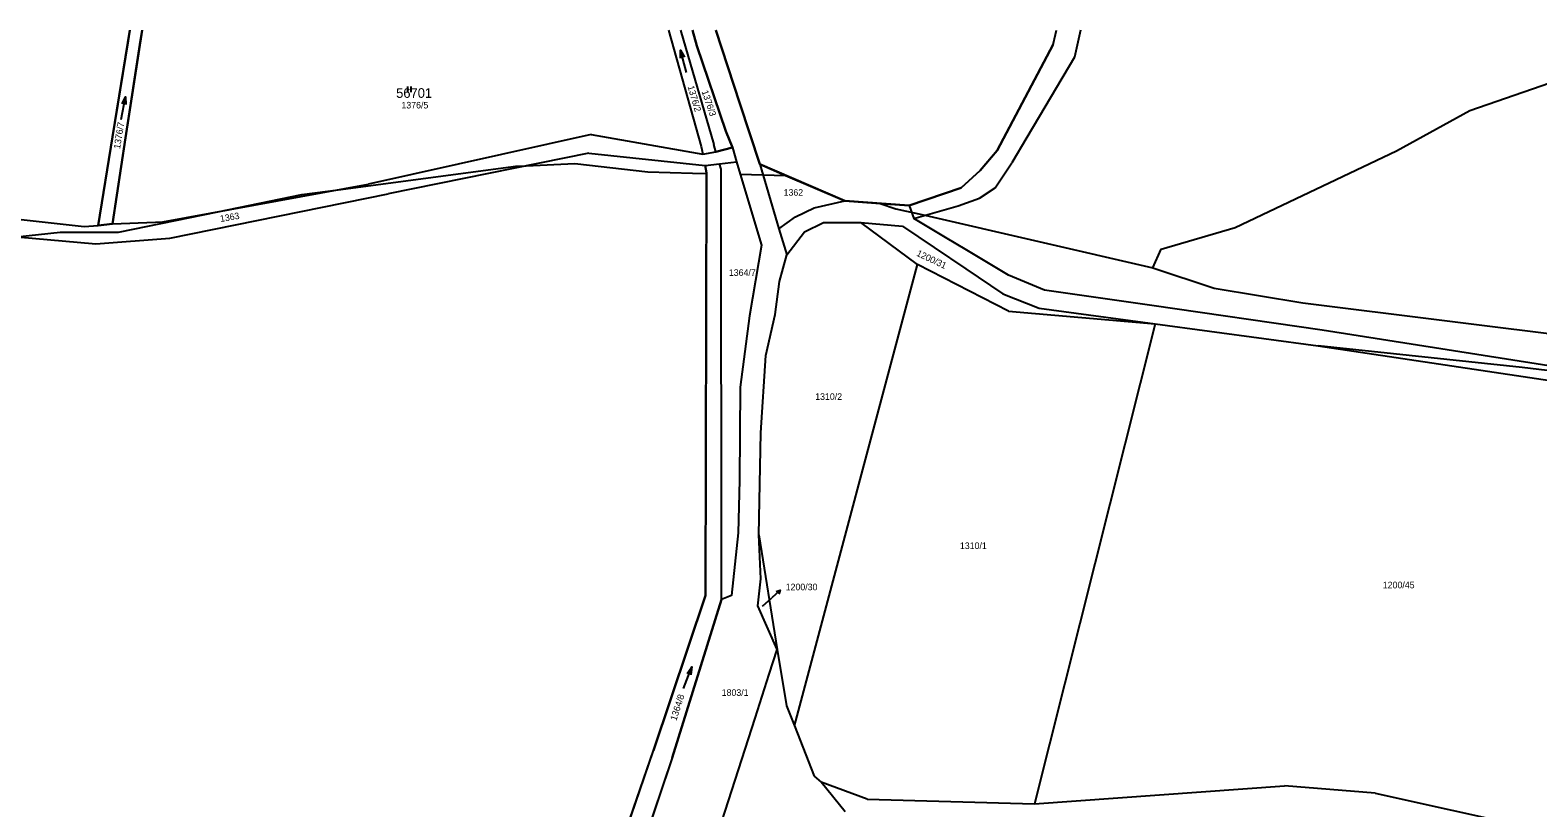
# Model space of a CAD drawing. Extents: x -779618 to -776429, y -1144546 to -1143350.
# Drawn here: x -777658 to -777268.3, y -1143550.6 to -1143349.7 of the extents above; entities that cross this region are included whole.
import ezdxf

# ---------------------------------------------------------------- set-up
doc = ezdxf.new("R2010")
doc.units = 0
for name, color, linetype in [('1', 7, 'Continuous'), ('11', 7, 'Continuous'), ('2', 7, 'Continuous'), ('3', 7, 'Continuous'), ('7', 7, 'Continuous')]:
    doc.layers.add(name, color=color, linetype=linetype)

msp = doc.modelspace()

# ---------------------------------------------------------------- linework, layer by layer
at = {"layer": '1'}
for p, q in [((-777636.71, -1143377.19), (-777632.23, -1143349.66)), ((-777629.07, -1143349.66), (-777633.34, -1143377.5)), ((-777492.97, -1143349.66), (-777484.54, -1143379.69)), ((-777489.91, -1143349.66), (-777481.31, -1143379.2)), ((-777486.75, -1143349.66), (-777485.69, -1143353.74)), ((-777474.57, -1143368.56), (-777480.77, -1143349.66)), ((-777393.55, -1143353.34), (-777392.96, -1143350.75)), ((-777392.96, -1143350.75), (-777392.71, -1143349.66)), ((-777386.45, -1143349.66), (-777388.02, -1143356.64)), ((-777485.69, -1143353.74), (-777478.17, -1143375.71)), ((-777393.55, -1143353.34), (-777408.06, -1143380.71)), ((-777388.02, -1143356.64), (-777400.37, -1143377.42)), ((-777469.41, -1143384.29), (-777474.57, -1143368.56)), ((-777640.45, -1143400.16), (-777636.71, -1143377.19)), ((-777633.34, -1143377.5), (-777636.74, -1143399.65)), ((-777513, -1143376.63), (-777570.52, -1143389.46)), ((-777513, -1143376.63), (-777484.14, -1143381.65)), ((-777478.17, -1143375.71), (-777476.48, -1143380)), ((-777400.37, -1143377.42), (-777404.27, -1143383.97)), ((-777513.58, -1143381.4), (-777565.45, -1143391.94)), ((-777513.58, -1143381.4), (-777483.54, -1143384.59)), ((-777484.54, -1143379.69), (-777484.14, -1143381.65)), ((-777484.14, -1143381.65), (-777480.73, -1143381.11)), ((-777480.73, -1143381.11), (-777481.31, -1143379.2)), ((-777476.48, -1143380), (-777480.73, -1143381.11)), ((-777476.48, -1143380), (-777475.38, -1143383.69)), ((-777408.06, -1143380.71), (-777412.39, -1143385.9)), ((-777483.54, -1143384.59), (-777479.81, -1143384.18)), ((-777483.54, -1143384.59), (-777483.16, -1143386.48)), ((-777483.16, -1143386.48), (-777483.46, -1143495.68)), ((-777479.81, -1143384.18), (-777475.38, -1143383.69)), ((-777479.38, -1143385.59), (-777479.81, -1143384.18)), ((-777479.28, -1143496.75), (-777479.38, -1143385.59)), ((-777475.38, -1143383.69), (-777468.97, -1143405.16)), ((-777469.41, -1143384.29), (-777464.45, -1143400.94)), ((-777447.37, -1143393.78), (-777469.41, -1143384.29)), ((-777412.39, -1143385.9), (-777417.31, -1143390.37)), ((-777408.53, -1143390.4), (-777404.27, -1143383.97)), ((-777623.72, -1143399.2), (-777570.52, -1143389.46)), ((-777417.31, -1143390.37), (-777430.81, -1143394.97)), ((-777412.56, -1143393.02), (-777408.53, -1143390.4)), ((-777621.9, -1143403.37), (-777565.45, -1143391.94)), ((-777455.33, -1143395.52), (-777447.37, -1143393.78)), ((-777430.81, -1143394.97), (-777447.37, -1143393.78)), ((-777418.08, -1143395.02), (-777412.56, -1143393.02)), ((-777662.61, -1143398.35), (-777644.06, -1143400.37)), ((-777464.45, -1143400.94), (-777460.17, -1143397.89)), ((-777460.17, -1143397.89), (-777455.33, -1143395.52)), ((-777430.81, -1143394.97), (-777429.56, -1143398.3)), ((-777429.56, -1143398.3), (-777418.08, -1143395.02)), ((-777421.36, -1143403.2), (-777429.56, -1143398.3)), ((-777644.06, -1143400.37), (-777640.45, -1143400.16)), ((-777636.74, -1143399.65), (-777640.45, -1143400.16)), ((-777636.74, -1143399.65), (-777625.6, -1143399.27)), ((-777625.6, -1143399.27), (-777623.72, -1143399.2)), ((-777464.45, -1143400.94), (-777462.36, -1143407.67)), ((-777462.36, -1143407.67), (-777457.84, -1143401.73)), ((-777457.84, -1143401.73), (-777452.94, -1143399.36)), ((-777452.94, -1143399.36), (-777443.26, -1143399.37)), ((-777428.65, -1143410.23), (-777443.26, -1143399.37)), ((-777443.26, -1143399.37), (-777432.47, -1143400.33)), ((-777432.47, -1143400.33), (-777416.15, -1143411.32)), ((-777661.39, -1143403.04), (-777640.98, -1143404.85)), ((-777640.98, -1143404.85), (-777621.9, -1143403.37)), ((-777468.97, -1143405.16), (-777472.09, -1143423.45)), ((-777415.85, -1143406.49), (-777421.36, -1143403.2)), ((-777464.26, -1143414.58), (-777462.36, -1143407.67)), ((-777460.45, -1143529.41), (-777428.65, -1143410.23)), ((-777405.11, -1143422.28), (-777428.65, -1143410.23)), ((-777405.13, -1143412.91), (-777415.85, -1143406.49)), ((-777416.15, -1143411.32), (-777406.53, -1143417.8)), ((-777395.82, -1143416.83), (-777405.13, -1143412.91)), ((-777465.45, -1143423.14), (-777464.26, -1143414.58)), ((-777406.53, -1143417.8), (-777397.15, -1143421.44)), ((-777368.03, -1143420.82), (-777395.82, -1143416.83)), ((-777397.15, -1143421.44), (-777367.17, -1143425.51)), ((-777324, -1143427.14), (-777368.03, -1143420.82)), ((-777472.09, -1143423.45), (-777474.47, -1143441.87)), ((-777467.87, -1143433.73), (-777465.45, -1143423.14)), ((-777405.11, -1143422.28), (-777367.17, -1143425.51)), ((-777367.17, -1143425.51), (-777398.34, -1143549.5)), ((-777367.17, -1143425.51), (-777325.07, -1143431.22)), ((-777255.78, -1143437.86), (-777324, -1143427.14)), ((-777272.28, -1143436.83), (-777325.07, -1143431.22)), ((-777325.07, -1143431.22), (-777257.8, -1143441.23)), ((-777469.16, -1143453.69), (-777467.87, -1143433.73)), ((-777226.05, -1143442.38), (-777272.28, -1143436.83)), ((-777474.47, -1143441.87), (-777474.63, -1143465.94)), ((-777469.6, -1143480.07), (-777469.16, -1143453.69)), ((-777474.63, -1143465.94), (-777474.98, -1143479.51)), ((-777474.98, -1143479.51), (-777476.73, -1143495.71)), ((-777469.6, -1143480.07), (-777464.9, -1143509.68)), ((-777469.11, -1143491.38), (-777469.6, -1143480.07)), ((-777469.93, -1143498.39), (-777469.11, -1143491.38)), ((-777483.46, -1143495.68), (-777496.86, -1143535.74)), ((-777476.73, -1143495.71), (-777479.28, -1143496.75)), ((-777492.04, -1143537.65), (-777479.28, -1143496.75)), ((-777464.9, -1143509.68), (-777469.93, -1143498.39)), ((-777466.94, -1143516.02), (-777464.9, -1143509.68)), ((-777464.9, -1143509.68), (-777462.5, -1143524.21)), ((-777470.6, -1143527.36), (-777466.94, -1143516.02)), ((-777462.5, -1143524.21), (-777460.45, -1143529.41)), ((-777481.94, -1143562.57), (-777470.6, -1143527.36)), ((-777460.45, -1143529.41), (-777455.36, -1143542.34)), ((-777517.68, -1143596.22), (-777496.86, -1143535.74)), ((-777492.04, -1143537.65), (-777513.98, -1143602.78)), ((-777455.36, -1143542.34), (-777453.51, -1143543.92)), ((-777447.35, -1143551.62), (-777453.51, -1143543.92)), ((-777441.67, -1143548.34), (-777453.51, -1143543.92)), ((-777398.34, -1143549.5), (-777333.77, -1143544.92)), ((-777310.3, -1143546.75), (-777333.77, -1143544.92)), ((-777441.67, -1143548.34), (-777398.34, -1143549.5)), ((-777310.3, -1143546.75), (-777270.7, -1143555.58))]:
    msp.add_line(p, q, dxfattribs=at)
at = {"layer": '11'}
msp.add_line((-777474.43, -1143386.87), (-777462.73, -1143387.17), dxfattribs=at)
for points in [[(-777632.23, -1143349.66), (-777632.68, -1143352.4), (-777636.71, -1143377.19), (-777640.45, -1143400.16), (-777636.74, -1143399.65), (-777633.34, -1143377.5), (-777629.47, -1143352.26), (-777629.07, -1143349.66)], [(-777492.97, -1143349.66), (-777484.54, -1143379.69), (-777484.14, -1143381.65), (-777480.73, -1143381.11), (-777476.48, -1143380), (-777478.17, -1143375.71), (-777485.69, -1143353.74), (-777486.75, -1143349.66)], [(-777480.77, -1143349.66), (-777474.57, -1143368.56), (-777469.41, -1143384.29), (-777462.73, -1143387.17)], [(-777438.3, -1143394.43), (-777430.81, -1143394.97), (-777417.31, -1143390.37), (-777412.39, -1143385.9), (-777408.06, -1143380.71), (-777393.55, -1143353.34), (-777392.96, -1143350.75), (-777392.71, -1143349.66)], [(-777367.75, -1143411.04), (-777365.68, -1143406.24), (-777346.54, -1143400.63), (-777304.84, -1143380.79), (-777285.84, -1143370.42), (-777225.77, -1143349.66)], [(-777727.77, -1143379.81), (-777724.56, -1143383.26), (-777718.29, -1143388.13), (-777706.66, -1143397.15), (-777694.8, -1143400.8), (-777668.59, -1143403.77), (-777661.46, -1143403.03), (-777650.2, -1143401.86), (-777635.16, -1143401.86), (-777609.52, -1143396.6), (-777587.78, -1143392.14), (-777578.36, -1143390.89), (-777532.49, -1143384.83), (-777529.79, -1143384.69), (-777517.23, -1143384.06), (-777498.37, -1143386.29), (-777486.81, -1143386.56), (-777483.16, -1143386.65)], [(-777474.43, -1143386.87), (-777468.97, -1143405.16), (-777472.09, -1143423.45), (-777474.47, -1143441.87), (-777474.63, -1143465.94), (-777474.98, -1143479.51), (-777476.73, -1143495.71), (-777479.28, -1143496.75), (-777492.04, -1143537.65), (-777513.98, -1143602.78), (-777515.5, -1143607.29), (-777532.48, -1143654.28), (-777533.45, -1143654.53), (-777539.12, -1143656), (-777529.74, -1143631.58), (-777520.04, -1143603.06), (-777517.68, -1143596.22), (-777496.86, -1143535.74), (-777483.46, -1143495.68), (-777483.16, -1143386.65)], [(-777483.16, -1143386.65), (-777483.16, -1143386.48), (-777483.54, -1143384.59), (-777479.81, -1143384.18), (-777475.38, -1143383.69), (-777474.43, -1143386.87)], [(-777462.73, -1143387.17), (-777447.37, -1143393.78), (-777438.3, -1143394.43)], [(-777438.3, -1143394.43), (-777434.2, -1143395.78), (-777426.74, -1143397.49), (-777367.75, -1143411.04)], [(-777367.75, -1143411.04), (-777351.94, -1143416.28), (-777329, -1143420.13), (-777255.76, -1143429.19), (-777221.41, -1143430.71), (-777182.2, -1143429.82), (-777155.12, -1143428.03), (-777143.23, -1143429.17), (-777125.71, -1143431.63), (-777070.23, -1143439.44), (-777012.06, -1143450.16), (-777003.47, -1143451.74), (-776964.02, -1143462.78), (-776937.93, -1143466.12), (-776829.26, -1143472.97), (-776733.29, -1143491.49), (-776714.03, -1143493.69), (-776678.93, -1143502.97), (-776633.36, -1143516.84), (-776508.9, -1143571.94), (-776493.33, -1143575.66)]]:
    msp.add_lwpolyline(points, dxfattribs=at)
at = {"layer": '3'}
for p, q in [((-777488.31, -1143360.61), (-777489.89, -1143354.83)), ((-777634.49, -1143372.74), (-777633.37, -1143366.84)), ((-777560.47, -1143364.2), (-777560.47, -1143365.7)), ((-777559.47, -1143365.7), (-777559.47, -1143364.2)), ((-777489.07, -1143519.74), (-777486.97, -1143514.12))]:
    msp.add_line(p, q, dxfattribs=at)
for points in [[(-777489.85, -1143356.89), (-777489.89, -1143354.83), (-777488.88, -1143356.62)], [(-777634.23, -1143368.71), (-777633.37, -1143366.84), (-777633.25, -1143368.9)], [(-777488.14, -1143515.82), (-777486.97, -1143514.12), (-777487.2, -1143516.17)]]:
    msp.add_lwpolyline(points, dxfattribs=at)
at = {"layer": '7'}
for p in [(-777464.09, -1143494.35), (-777468.69, -1143498.48)]:
    msp.add_line(p, (-777466.32, -1143496.35), dxfattribs=at)
msp.add_lwpolyline([(-777465.17, -1143494.64), (-777464.09, -1143494.35), (-777464.5, -1143495.39)], dxfattribs=at)

# ---------------------------------------------------------------- texts
at = {"layer": '11'}
msp.add_text('56701', height=2.5, dxfattribs=at).set_placement((-777563.39, -1143367.14))
at = {"layer": '2'}
for s, rotation, p in [('1376/2', 286.1351, (-777488.06, -1143364.23)), ('1376/3', 288.7707, (-777484.44, -1143365.49)), ('1376/7', 80.8443, (-777634.76, -1143380.42)), ('1363', 9.7976, (-777608.77, -1143399.24)), ('1200/31', 334.7219, (-777429.05, -1143407.87)), ('1364/8', 72.0781, (-777490.97, -1143528.18))]:
    msp.add_text(s, height=1.7, rotation=rotation, dxfattribs=at).set_placement(p)
for s, height, p in [('1376/5', 1.7, (-777562.02, -1143369.88)), ('1362', 1.7, (-777463.24, -1143392.43)), ('1364/7', 1.7, (-777477.39, -1143413.13)), ('1310/2', 1.7, (-777455.07, -1143445.16)), ('1310/1', 1.7, (-777417.66, -1143483.7)), ('1200/45', 1.7, (-777308.35, -1143493.84)), ('1200/30', 0.1, (-777468.67, -1143498.48)), ('1803/1', 1.7, (-777479.24, -1143521.63))]:
    msp.add_text(s, height=height, dxfattribs=at).set_placement(p)
at = {"layer": '7'}
msp.add_text('1200/30', height=1.7, dxfattribs=at).set_placement((-777462.7, -1143494.35))

doc.saveas('drawing.dxf')
